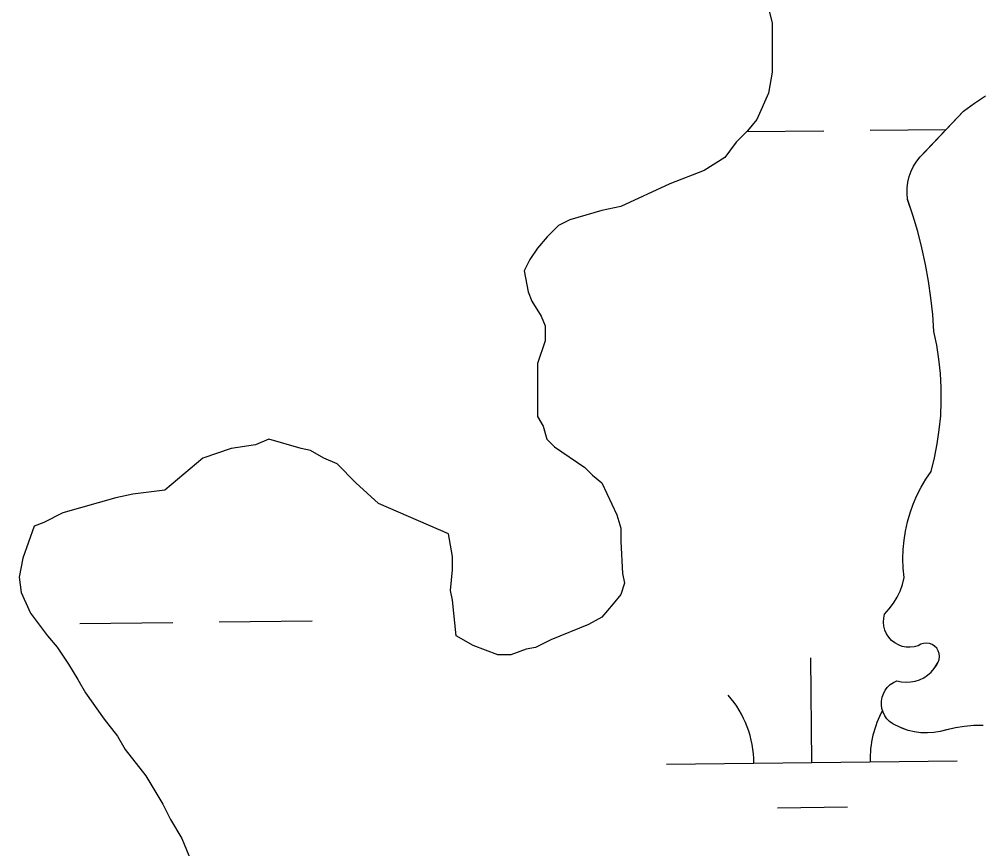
# Model space of a CAD drawing. Extents: x 3684037 to 3722149, y 433263 to 459021.
# Drawn here: x 3708716.9 to 3709047, y 456298.8 to 456584.2 of the extents above; entities that cross this region are included whole.
import ezdxf

# ---------------------------------------------------------------- set-up
doc = ezdxf.new("R2010")
doc.units = 0
doc.layers.add('V-TOPO-SHOR', color=7, linetype='Continuous')
doc.layers.add('V-WETL-SWMP', color=7, linetype='Continuous')

msp = doc.modelspace()

# ---------------------------------------------------------------- linework, layer by layer
at = {"layer": 'V-TOPO-SHOR'}
for p, q in [((3708973.28, 456593.27), (3708975.89, 456582.86)), ((3708975.89, 456582.86), (3708975.88, 456565.94)), ((3708975.88, 456565.94), (3708974.58, 456558.78)), ((3708974.58, 456558.78), (3708970.67, 456549.67)), ((3709045.46, 456555.32), (3709049.32, 456557.9)), ((3709041.72, 456552.59), (3709045.46, 456555.32)), ((3709026.84, 456536.88), (3709041.72, 456552.59)), ((3708970.67, 456549.67), (3708967.42, 456545.77)), ((3708967.42, 456545.77), (3708963.52, 456541.86)), ((3708963.52, 456541.86), (3708959.61, 456536.66)), ((3709025.62, 456535.34), (3709026.84, 456536.88)), ((3708959.61, 456536.66), (3708952.45, 456532.11)), ((3709023.71, 456531.9), (3709024.57, 456533.67)), ((3709024.57, 456533.67), (3709025.62, 456535.34)), ((3708952.45, 456532.11), (3708940.74, 456527.55)), ((3709023.04, 456530.04), (3709023.71, 456531.9)), ((3708940.74, 456527.55), (3708923.82, 456519.75)), ((3709022.33, 456526.18), (3709022.58, 456528.13)), ((3709022.58, 456528.13), (3709023.04, 456530.04)), ((3709022.29, 456524.21), (3709022.33, 456526.18)), ((3709022.47, 456522.25), (3709022.29, 456524.21)), ((3709024.33, 456516.74), (3709022.47, 456522.25)), ((3708917.31, 456518.45), (3708906.25, 456515.2)), ((3708923.82, 456519.75), (3708917.31, 456518.45)), ((3708906.25, 456515.2), (3708902.34, 456513.24)), ((3709025.98, 456511.16), (3709024.33, 456516.74)), ((3708902.34, 456513.24), (3708898.44, 456509.34)), ((3709027.43, 456505.53), (3709025.98, 456511.16)), ((3708898.44, 456509.34), (3708895.19, 456505.44)), ((3708895.19, 456505.44), (3708892.58, 456501.53)), ((3709028.67, 456499.85), (3709027.43, 456505.53)), ((3708892.58, 456501.53), (3708890.63, 456497.63)), ((3708890.63, 456497.63), (3708891.93, 456490.47)), ((3709029.71, 456494.13), (3709028.67, 456499.85)), ((3709030.53, 456488.38), (3709029.71, 456494.13)), ((3708891.93, 456490.47), (3708893.23, 456487.22)), ((3709031.15, 456482.59), (3709030.53, 456488.38)), ((3708893.23, 456487.22), (3708896.48, 456482.01)), ((3708896.48, 456482.01), (3708897.78, 456478.76)), ((3709031.55, 456476.79), (3709031.15, 456482.59)), ((3708897.78, 456478.76), (3708897.78, 456473.55)), ((3709032.53, 456472.03), (3709031.55, 456476.79)), ((3708897.78, 456473.55), (3708895.18, 456465.75)), ((3709033.28, 456467.22), (3709032.53, 456472.03)), ((3708895.18, 456465.75), (3708895.18, 456447.53)), ((3709033.78, 456462.39), (3709033.28, 456467.22)), ((3709034.05, 456457.53), (3709033.78, 456462.39)), ((3709034.07, 456452.67), (3709034.05, 456457.53)), ((3709033.86, 456447.81), (3709034.07, 456452.67)), ((3709033.4, 456442.96), (3709033.86, 456447.81)), ((3708895.18, 456447.53), (3708897.13, 456444.27)), ((3708897.13, 456444.27), (3708898.43, 456439.72)), ((3709032.7, 456438.15), (3709033.4, 456442.96)), ((3708798.22, 456437.78), (3708789.76, 456436.48)), ((3708802.78, 456439.73), (3708798.22, 456437.78)), ((3708813.84, 456436.48), (3708802.78, 456439.73)), ((3708898.43, 456439.72), (3708901.03, 456437.11)), ((3709031.77, 456433.38), (3709032.7, 456438.15)), ((3708789.76, 456436.48), (3708780, 456433.23)), ((3708817.09, 456435.83), (3708813.84, 456436.48)), ((3708821.64, 456433.22), (3708817.09, 456435.83)), ((3708901.03, 456437.11), (3708911.44, 456429.95)), ((3708780, 456433.23), (3708766.98, 456422.17)), ((3708826.2, 456431.27), (3708821.64, 456433.22)), ((3708832.7, 456424.76), (3708826.2, 456431.27)), ((3709030.6, 456428.66), (3709031.77, 456433.38)), ((3708911.44, 456429.95), (3708914.04, 456427.35)), ((3709028.79, 456425.99), (3709030.6, 456428.66)), ((3708840.51, 456417.6), (3708832.7, 456424.76)), ((3708914.04, 456427.35), (3708917.29, 456424.75)), ((3708917.29, 456424.75), (3708922.5, 456413.68)), ((3709027.16, 456423.22), (3709028.79, 456425.99)), ((3708766.98, 456422.17), (3708755.92, 456420.87)), ((3709025.7, 456420.35), (3709027.16, 456423.22)), ((3708750.07, 456419.57), (3708731.84, 456414.37)), ((3708755.92, 456420.87), (3708750.07, 456419.57)), ((3709024.43, 456417.4), (3709025.7, 456420.35)), ((3708864.59, 456407.19), (3708840.51, 456417.6)), ((3709023.34, 456414.37), (3709024.43, 456417.4)), ((3708731.84, 456414.37), (3708725.34, 456411.12)), ((3708922.5, 456413.68), (3708923.8, 456409.13)), ((3709022.45, 456411.28), (3709023.34, 456414.37)), ((3708722.08, 456409.82), (3708718.18, 456398.76)), ((3708725.34, 456411.12), (3708722.08, 456409.82)), ((3708923.8, 456409.13), (3708923.8, 456404.57)), ((3709021.25, 456404.96), (3709021.75, 456408.14)), ((3709021.75, 456408.14), (3709022.45, 456411.28)), ((3708865.89, 456399.38), (3708864.59, 456407.19)), ((3709020.96, 456401.76), (3709021.25, 456404.96)), ((3708923.8, 456404.57), (3708924.45, 456393.51)), ((3709020.86, 456398.54), (3709020.96, 456401.76)), ((3708718.18, 456398.76), (3708716.87, 456392.25)), ((3708865.88, 456394.83), (3708865.89, 456399.38)), ((3709020.97, 456395.32), (3709020.86, 456398.54)), ((3709021.28, 456392.12), (3709020.97, 456395.32)), ((3708716.87, 456392.25), (3708717.52, 456387.04)), ((3708865.23, 456387.67), (3708865.88, 456394.83)), ((3708924.45, 456393.51), (3708925.1, 456390.26)), ((3709020.7, 456389.79), (3709021.28, 456392.12)), ((3708925.1, 456390.26), (3708923.79, 456386.36)), ((3709019.9, 456387.52), (3709020.7, 456389.79)), ((3708717.52, 456387.04), (3708720.78, 456379.89)), ((3708865.88, 456384.41), (3708865.23, 456387.67)), ((3708923.79, 456386.36), (3708921.19, 456383.1)), ((3709017.64, 456383.29), (3709018.87, 456385.35)), ((3709018.87, 456385.35), (3709019.9, 456387.52)), ((3708867.18, 456372.05), (3708865.88, 456384.41)), ((3708921.19, 456383.1), (3708917.29, 456378.55)), ((3709016.2, 456381.36), (3709017.64, 456383.29)), ((3708720.78, 456379.89), (3708726.63, 456372.08)), ((3708917.29, 456378.55), (3708912.73, 456375.95)), ((3709014.28, 456378.21), (3709014.58, 456379.58)), ((3709014.58, 456379.58), (3709016.2, 456381.36)), ((3708912.73, 456375.95), (3708899.72, 456370.74)), ((3709014.2, 456376.81), (3709014.28, 456378.21)), ((3709014.35, 456375.41), (3709014.2, 456376.81)), ((3709014.71, 456374.05), (3709014.35, 456375.41)), ((3708726.63, 456372.08), (3708729.88, 456368.17)), ((3708873.04, 456368.8), (3708867.18, 456372.05)), ((3709015.28, 456372.77), (3709014.71, 456374.05)), ((3709016.04, 456371.59), (3709015.28, 456372.77)), ((3708881.5, 456365.54), (3708873.04, 456368.8)), ((3708899.72, 456370.74), (3708894.51, 456368.14)), ((3709016.99, 456370.55), (3709016.04, 456371.59)), ((3709018.08, 456369.67), (3709016.99, 456370.55)), ((3709019.3, 456368.98), (3709018.08, 456369.67)), ((3709020.61, 456368.48), (3709019.3, 456368.98)), ((3709021.99, 456368.2), (3709020.61, 456368.48)), ((3709026.14, 456368.69), (3709024.79, 456368.31)), ((3709027.02, 456369.2), (3709026.14, 456368.69)), ((3709027.98, 456369.5), (3709027.02, 456369.2)), ((3709028.99, 456369.59), (3709027.98, 456369.5)), ((3709030, 456369.45), (3709028.99, 456369.59)), ((3709030.94, 456369.1), (3709030, 456369.45)), ((3709031.79, 456368.54), (3709030.94, 456369.1)), ((3709032.5, 456367.82), (3709031.79, 456368.54)), ((3708729.88, 456368.17), (3708733.79, 456362.31)), ((3708886.05, 456365.54), (3708881.5, 456365.54)), ((3708891.26, 456367.49), (3708886.05, 456365.54)), ((3708894.51, 456368.14), (3708891.26, 456367.49)), ((3709023.39, 456368.15), (3709021.99, 456368.2)), ((3709024.79, 456368.31), (3709023.39, 456368.15)), ((3709033.03, 456366.96), (3709032.5, 456367.82)), ((3709033.36, 456366), (3709033.03, 456366.96)), ((3709033.48, 456364.99), (3709033.36, 456366)), ((3708733.79, 456362.31), (3708737.04, 456357.11)), ((3709031.63, 456360.83), (3709033.04, 456363.03)), ((3709033.04, 456363.03), (3709033.37, 456363.98)), ((3709033.37, 456363.98), (3709033.48, 456364.99)), ((3709028.05, 456357.71), (3709029.38, 456358.59)), ((3709029.38, 456358.59), (3709030.58, 456359.64)), ((3709030.58, 456359.64), (3709031.63, 456360.83)), ((3708737.04, 456357.11), (3708739.64, 456352.55)), ((3709015.57, 456354.4), (3709016.53, 456355.31)), ((3709016.53, 456355.31), (3709017.61, 456356.06)), ((3709017.61, 456356.06), (3709018.79, 456356.62)), ((3709018.79, 456356.62), (3709020.35, 456356.28)), ((3709020.35, 456356.28), (3709021.94, 456356.15)), ((3709021.94, 456356.15), (3709023.53, 456356.23)), ((3709023.53, 456356.23), (3709025.1, 456356.52)), ((3709025.1, 456356.52), (3709026.61, 456357.02)), ((3709026.61, 456357.02), (3709028.05, 456357.71)), ((3708739.64, 456352.55), (3708746.15, 456343.44)), ((3709013.73, 456350.96), (3709014.16, 456352.2)), ((3709014.16, 456352.2), (3709014.78, 456353.36)), ((3709014.78, 456353.36), (3709015.57, 456354.4)), ((3709013.47, 456348.35), (3709013.49, 456349.66)), ((3709013.49, 456349.66), (3709013.73, 456350.96)), ((3709013.65, 456347.05), (3709013.47, 456348.35)), ((3709014.04, 456345.79), (3709013.65, 456347.05)), ((3709014.62, 456344.61), (3709014.04, 456345.79)), ((3708746.15, 456343.44), (3708750.7, 456337.59)), ((3709015.38, 456343.54), (3709014.62, 456344.61)), ((3709016.3, 456342.6), (3709015.38, 456343.54)), ((3709017.35, 456341.81), (3709016.3, 456342.6)), ((3709020.55, 456340.29), (3709017.35, 456341.81)), ((3709022.67, 456339.57), (3709020.55, 456340.29)), ((3709024.85, 456339.07), (3709022.67, 456339.57)), ((3709027.06, 456338.78), (3709024.85, 456339.07)), ((3709029.29, 456338.71), (3709027.06, 456338.78)), ((3709031.52, 456338.85), (3709029.29, 456338.71)), ((3709033.73, 456339.21), (3709031.52, 456338.85)), ((3709038.98, 456340.49), (3709033.73, 456339.21)), ((3709042.11, 456340.96), (3709038.98, 456340.49)), ((3709045.27, 456341.2), (3709042.11, 456340.96)), ((3709048.44, 456341.2), (3709045.27, 456341.2)), ((3708750.7, 456337.59), (3708753.3, 456333.03)), ((3708753.3, 456333.03), (3708760.46, 456323.92)), ((3708760.46, 456323.92), (3708766.31, 456314.16)), ((3708766.31, 456314.16), (3708768.92, 456308.95)), ((3708768.92, 456308.95), (3708772.82, 456302.44)), ((3708772.82, 456302.44), (3708779.32, 456286.83))]:
    msp.add_line(p, q, dxfattribs=at)
for points in [[(3709021.75, 456408.14), (3709022.45, 456411.28), (3709023.34, 456414.37), (3709024.43, 456417.4), (3709025.7, 456420.35), (3709027.16, 456423.22), (3709028.8, 456425.99), (3709030.6, 456428.66), (3709031.77, 456433.38), (3709032.7, 456438.15), (3709033.4, 456442.96), (3709033.86, 456447.81), (3709034.07, 456452.67), (3709034.05, 456457.53), (3709033.78, 456462.39), (3709033.28, 456467.22), (3709032.53, 456472.03), (3709031.55, 456476.79), (3709031.15, 456482.59), (3709030.53, 456488.38), (3709029.71, 456494.13), (3709028.67, 456499.85), (3709027.43, 456505.53), (3709025.98, 456511.16), (3709024.33, 456516.74), (3709022.47, 456522.24), (3709022.29, 456524.21), (3709022.33, 456526.18), (3709022.58, 456528.13), (3709023.04, 456530.05), (3709023.71, 456531.9), (3709024.57, 456533.67), (3709025.62, 456535.34), (3709026.84, 456536.88), (3709028.23, 456538.28), (3709041.72, 456552.59), (3709045.46, 456555.32), (3709049.32, 456557.9)], [(3709048.44, 456341.2), (3709045.27, 456341.2), (3709042.11, 456340.96), (3709038.98, 456340.49), (3709035.89, 456339.78), (3709033.73, 456339.21), (3709031.52, 456338.85), (3709029.29, 456338.71), (3709027.06, 456338.78), (3709024.85, 456339.07), (3709022.67, 456339.58), (3709020.56, 456340.29), (3709018.52, 456341.2), (3709017.35, 456341.81), (3709016.3, 456342.6), (3709015.38, 456343.54), (3709014.62, 456344.61), (3709014.04, 456345.79), (3709013.65, 456347.05), (3709013.47, 456348.35), (3709013.49, 456349.66), (3709013.73, 456350.96), (3709014.16, 456352.2), (3709014.78, 456353.36), (3709015.58, 456354.4), (3709016.53, 456355.31), (3709017.61, 456356.06), (3709018.79, 456356.62), (3709020.35, 456356.28), (3709021.94, 456356.15), (3709023.53, 456356.23), (3709025.1, 456356.52), (3709026.61, 456357.02), (3709028.05, 456357.71), (3709029.38, 456358.59), (3709030.58, 456359.64), (3709031.63, 456360.84), (3709032.51, 456362.16), (3709033.04, 456363.03), (3709033.37, 456363.99), (3709033.48, 456364.99), (3709033.36, 456366), (3709033.03, 456366.96), (3709032.5, 456367.82), (3709031.79, 456368.54), (3709030.94, 456369.1), (3709030, 456369.45), (3709028.99, 456369.59), (3709027.98, 456369.5), (3709027.02, 456369.2), (3709026.14, 456368.69), (3709024.79, 456368.31), (3709023.39, 456368.15), (3709021.99, 456368.2), (3709020.61, 456368.48), (3709019.3, 456368.98), (3709018.08, 456369.67), (3709016.98, 456370.55), (3709016.04, 456371.59), (3709015.28, 456372.77), (3709014.71, 456374.05), (3709014.35, 456375.41), (3709014.2, 456376.81), (3709014.28, 456378.21), (3709014.58, 456379.58), (3709016.2, 456381.36), (3709017.64, 456383.29), (3709018.87, 456385.35), (3709019.9, 456387.52), (3709020.7, 456389.79), (3709021.28, 456392.12), (3709020.97, 456395.32), (3709020.86, 456398.54), (3709020.96, 456401.76), (3709021.25, 456404.96), (3709021.75, 456408.14)]]:
    msp.add_lwpolyline(points, dxfattribs=at)
at = {"layer": 'V-WETL-SWMP'}
for p, q in [((3708973.28, 456593.27), (3708975.89, 456582.86)), ((3708975.89, 456582.86), (3708975.88, 456565.94)), ((3708975.88, 456565.94), (3708974.58, 456558.78)), ((3708974.58, 456558.78), (3708970.67, 456549.67)), ((3709045.46, 456555.32), (3709049.32, 456557.9)), ((3709041.72, 456552.59), (3709045.46, 456555.32)), ((3709026.84, 456536.88), (3709041.72, 456552.59)), ((3708970.67, 456549.67), (3708967.42, 456545.77)), ((3708967.42, 456545.77), (3708963.52, 456541.86)), ((3708967.17, 456545.52), (3708993.66, 456545.82)), ((3709009.66, 456546.01), (3709035.78, 456546.31)), ((3708963.52, 456541.86), (3708959.61, 456536.66)), ((3709025.62, 456535.34), (3709026.84, 456536.88)), ((3708959.61, 456536.66), (3708952.45, 456532.11)), ((3709023.71, 456531.9), (3709024.57, 456533.67)), ((3709024.57, 456533.67), (3709025.62, 456535.34)), ((3708952.45, 456532.11), (3708940.74, 456527.55)), ((3709023.04, 456530.04), (3709023.71, 456531.9)), ((3708940.74, 456527.55), (3708923.82, 456519.75)), ((3709022.33, 456526.18), (3709022.58, 456528.13)), ((3709022.58, 456528.13), (3709023.04, 456530.04)), ((3709022.29, 456524.21), (3709022.33, 456526.18)), ((3709022.47, 456522.25), (3709022.29, 456524.21)), ((3709024.33, 456516.74), (3709022.47, 456522.25)), ((3708917.31, 456518.45), (3708906.25, 456515.2)), ((3708923.82, 456519.75), (3708917.31, 456518.45)), ((3708906.25, 456515.2), (3708902.34, 456513.24)), ((3709025.98, 456511.16), (3709024.33, 456516.74)), ((3708902.34, 456513.24), (3708898.44, 456509.34)), ((3709027.43, 456505.53), (3709025.98, 456511.16)), ((3708898.44, 456509.34), (3708895.19, 456505.44)), ((3708895.19, 456505.44), (3708892.58, 456501.53)), ((3709028.67, 456499.85), (3709027.43, 456505.53)), ((3708892.58, 456501.53), (3708890.63, 456497.63)), ((3708890.63, 456497.63), (3708891.93, 456490.47)), ((3709029.71, 456494.13), (3709028.67, 456499.85)), ((3709030.53, 456488.38), (3709029.71, 456494.13)), ((3708891.93, 456490.47), (3708893.23, 456487.22)), ((3709031.15, 456482.59), (3709030.53, 456488.38)), ((3708893.23, 456487.22), (3708896.48, 456482.01)), ((3708896.48, 456482.01), (3708897.78, 456478.76)), ((3709031.55, 456476.79), (3709031.15, 456482.59)), ((3708897.78, 456478.76), (3708897.78, 456473.55)), ((3709032.53, 456472.03), (3709031.55, 456476.79)), ((3708897.78, 456473.55), (3708895.18, 456465.75)), ((3709033.28, 456467.22), (3709032.53, 456472.03)), ((3708895.18, 456465.75), (3708895.18, 456447.53)), ((3709033.78, 456462.39), (3709033.28, 456467.22)), ((3709034.05, 456457.53), (3709033.78, 456462.39)), ((3709034.07, 456452.67), (3709034.05, 456457.53)), ((3709033.86, 456447.81), (3709034.07, 456452.67)), ((3709033.4, 456442.96), (3709033.86, 456447.81)), ((3708895.18, 456447.53), (3708897.13, 456444.27)), ((3708897.13, 456444.27), (3708898.43, 456439.72)), ((3709032.7, 456438.15), (3709033.4, 456442.96)), ((3708798.22, 456437.78), (3708789.76, 456436.48)), ((3708802.78, 456439.73), (3708798.22, 456437.78)), ((3708813.84, 456436.48), (3708802.78, 456439.73)), ((3708898.43, 456439.72), (3708901.03, 456437.11)), ((3709031.77, 456433.38), (3709032.7, 456438.15)), ((3708789.76, 456436.48), (3708780, 456433.23)), ((3708817.09, 456435.83), (3708813.84, 456436.48)), ((3708821.64, 456433.22), (3708817.09, 456435.83)), ((3708901.03, 456437.11), (3708911.44, 456429.95)), ((3708780, 456433.23), (3708766.98, 456422.17)), ((3708826.2, 456431.27), (3708821.64, 456433.22)), ((3708832.7, 456424.76), (3708826.2, 456431.27)), ((3709030.6, 456428.66), (3709031.77, 456433.38)), ((3708911.44, 456429.95), (3708914.04, 456427.35)), ((3709028.79, 456425.99), (3709030.6, 456428.66)), ((3708840.51, 456417.6), (3708832.7, 456424.76)), ((3708914.04, 456427.35), (3708917.29, 456424.75)), ((3708917.29, 456424.75), (3708922.5, 456413.68)), ((3709027.16, 456423.22), (3709028.79, 456425.99)), ((3708766.98, 456422.17), (3708755.92, 456420.87)), ((3709025.7, 456420.35), (3709027.16, 456423.22)), ((3708750.07, 456419.57), (3708731.84, 456414.37)), ((3708755.92, 456420.87), (3708750.07, 456419.57)), ((3709024.43, 456417.4), (3709025.7, 456420.35)), ((3708864.59, 456407.19), (3708840.51, 456417.6)), ((3709023.34, 456414.37), (3709024.43, 456417.4)), ((3708731.84, 456414.37), (3708725.34, 456411.12)), ((3708922.5, 456413.68), (3708923.8, 456409.13)), ((3709022.45, 456411.28), (3709023.34, 456414.37)), ((3708722.08, 456409.82), (3708718.18, 456398.76)), ((3708725.34, 456411.12), (3708722.08, 456409.82)), ((3708923.8, 456409.13), (3708923.8, 456404.57)), ((3709021.25, 456404.96), (3709021.75, 456408.14)), ((3709021.75, 456408.14), (3709022.45, 456411.28)), ((3708865.89, 456399.38), (3708864.59, 456407.19)), ((3709020.96, 456401.76), (3709021.25, 456404.96)), ((3708923.8, 456404.57), (3708924.45, 456393.51)), ((3709020.86, 456398.54), (3709020.96, 456401.76)), ((3708718.18, 456398.76), (3708716.87, 456392.25)), ((3708865.88, 456394.83), (3708865.89, 456399.38)), ((3709020.97, 456395.32), (3709020.86, 456398.54)), ((3709021.28, 456392.12), (3709020.97, 456395.32)), ((3708716.87, 456392.25), (3708717.52, 456387.04)), ((3708865.23, 456387.67), (3708865.88, 456394.83)), ((3708924.45, 456393.51), (3708925.1, 456390.26)), ((3709020.7, 456389.79), (3709021.28, 456392.12)), ((3708925.1, 456390.26), (3708923.79, 456386.36)), ((3709019.9, 456387.52), (3709020.7, 456389.79)), ((3708717.52, 456387.04), (3708720.78, 456379.89)), ((3708865.88, 456384.41), (3708865.23, 456387.67)), ((3708923.79, 456386.36), (3708921.19, 456383.1)), ((3709017.64, 456383.29), (3709018.87, 456385.35)), ((3709018.87, 456385.35), (3709019.9, 456387.52)), ((3708867.18, 456372.05), (3708865.88, 456384.41)), ((3708921.19, 456383.1), (3708917.29, 456378.55)), ((3709016.2, 456381.36), (3709017.64, 456383.29)), ((3708720.78, 456379.89), (3708726.63, 456372.08)), ((3708917.29, 456378.55), (3708912.73, 456375.95)), ((3709014.28, 456378.21), (3709014.58, 456379.58)), ((3709014.58, 456379.58), (3709016.2, 456381.36)), ((3708737.7, 456376.33), (3708769.7, 456376.71)), ((3708785.7, 456376.89), (3708817.7, 456377.26)), ((3708912.73, 456375.95), (3708899.72, 456370.74)), ((3709014.2, 456376.81), (3709014.28, 456378.21)), ((3709014.35, 456375.41), (3709014.2, 456376.81)), ((3709014.71, 456374.05), (3709014.35, 456375.41)), ((3708726.63, 456372.08), (3708729.88, 456368.17)), ((3708873.04, 456368.8), (3708867.18, 456372.05)), ((3709015.28, 456372.77), (3709014.71, 456374.05)), ((3709016.04, 456371.59), (3709015.28, 456372.77)), ((3708881.5, 456365.54), (3708873.04, 456368.8)), ((3708899.72, 456370.74), (3708894.51, 456368.14)), ((3709016.99, 456370.55), (3709016.04, 456371.59)), ((3709018.08, 456369.67), (3709016.99, 456370.55)), ((3709019.3, 456368.98), (3709018.08, 456369.67)), ((3709020.61, 456368.48), (3709019.3, 456368.98)), ((3709021.99, 456368.2), (3709020.61, 456368.48)), ((3709026.14, 456368.69), (3709024.79, 456368.31)), ((3709027.02, 456369.2), (3709026.14, 456368.69)), ((3709027.98, 456369.5), (3709027.02, 456369.2)), ((3709028.99, 456369.59), (3709027.98, 456369.5)), ((3709030, 456369.45), (3709028.99, 456369.59)), ((3709030.94, 456369.1), (3709030, 456369.45)), ((3709031.79, 456368.54), (3709030.94, 456369.1)), ((3709032.5, 456367.82), (3709031.79, 456368.54)), ((3708729.88, 456368.17), (3708733.79, 456362.31)), ((3708886.05, 456365.54), (3708881.5, 456365.54)), ((3708891.26, 456367.49), (3708886.05, 456365.54)), ((3708894.51, 456368.14), (3708891.26, 456367.49)), ((3709023.39, 456368.15), (3709021.99, 456368.2)), ((3709024.79, 456368.31), (3709023.39, 456368.15)), ((3709033.03, 456366.96), (3709032.5, 456367.82)), ((3709033.36, 456366), (3709033.03, 456366.96)), ((3709033.48, 456364.99), (3709033.36, 456366)), ((3708733.79, 456362.31), (3708737.04, 456357.11)), ((3708989.59, 456328.52), (3708989.17, 456364.52)), ((3709031.63, 456360.83), (3709033.04, 456363.03)), ((3709033.04, 456363.03), (3709033.37, 456363.98)), ((3709033.37, 456363.98), (3709033.48, 456364.99)), ((3709028.05, 456357.71), (3709029.38, 456358.59)), ((3709029.38, 456358.59), (3709030.58, 456359.64)), ((3709030.58, 456359.64), (3709031.63, 456360.83)), ((3708737.04, 456357.11), (3708739.64, 456352.55)), ((3709015.57, 456354.4), (3709016.53, 456355.31)), ((3709016.53, 456355.31), (3709017.61, 456356.06)), ((3709017.61, 456356.06), (3709018.79, 456356.62)), ((3709018.79, 456356.62), (3709020.35, 456356.28)), ((3709020.35, 456356.28), (3709021.94, 456356.15)), ((3709021.94, 456356.15), (3709023.53, 456356.23)), ((3709023.53, 456356.23), (3709025.1, 456356.52)), ((3709025.1, 456356.52), (3709026.61, 456357.02)), ((3709026.61, 456357.02), (3709028.05, 456357.71)), ((3708739.64, 456352.55), (3708746.15, 456343.44)), ((3709013.73, 456350.96), (3709014.16, 456352.2)), ((3709014.16, 456352.2), (3709014.78, 456353.36)), ((3709014.78, 456353.36), (3709015.57, 456354.4)), ((3709013.47, 456348.35), (3709013.49, 456349.66)), ((3709013.49, 456349.66), (3709013.73, 456350.96)), ((3709013.65, 456347.05), (3709013.47, 456348.35)), ((3709014.04, 456345.79), (3709013.65, 456347.05)), ((3709014.62, 456344.61), (3709014.04, 456345.79)), ((3708746.15, 456343.44), (3708750.7, 456337.59)), ((3709015.38, 456343.54), (3709014.62, 456344.61)), ((3709016.3, 456342.6), (3709015.38, 456343.54)), ((3709017.35, 456341.81), (3709016.3, 456342.6)), ((3709020.55, 456340.29), (3709017.35, 456341.81)), ((3709022.67, 456339.57), (3709020.55, 456340.29)), ((3709024.85, 456339.07), (3709022.67, 456339.57)), ((3709027.06, 456338.78), (3709024.85, 456339.07)), ((3709029.29, 456338.71), (3709027.06, 456338.78)), ((3709031.52, 456338.85), (3709029.29, 456338.71)), ((3709033.73, 456339.21), (3709031.52, 456338.85)), ((3709038.98, 456340.49), (3709033.73, 456339.21)), ((3709042.11, 456340.96), (3709038.98, 456340.49)), ((3709045.27, 456341.2), (3709042.11, 456340.96)), ((3709048.44, 456341.2), (3709045.27, 456341.2)), ((3708750.7, 456337.59), (3708753.3, 456333.03)), ((3708753.3, 456333.03), (3708760.46, 456323.92)), ((3708939.6, 456327.94), (3709039.59, 456329.1)), ((3708760.46, 456323.92), (3708766.31, 456314.16)), ((3708766.31, 456314.16), (3708768.92, 456308.95)), ((3708977.77, 456312.95), (3709001.77, 456313.23)), ((3708768.92, 456308.95), (3708772.82, 456302.44)), ((3708772.82, 456302.44), (3708779.32, 456286.83))]:
    msp.add_line(p, q, dxfattribs=at)
for centre, start, end in [((3708934.35, 456328.35), 359.8949, 41.4385), ((3709044.83, 456329.64), 151.5317, 181.4385)]:
    msp.add_arc(centre, 35.25, start, end, dxfattribs=at)

doc.saveas('drawing.dxf')
